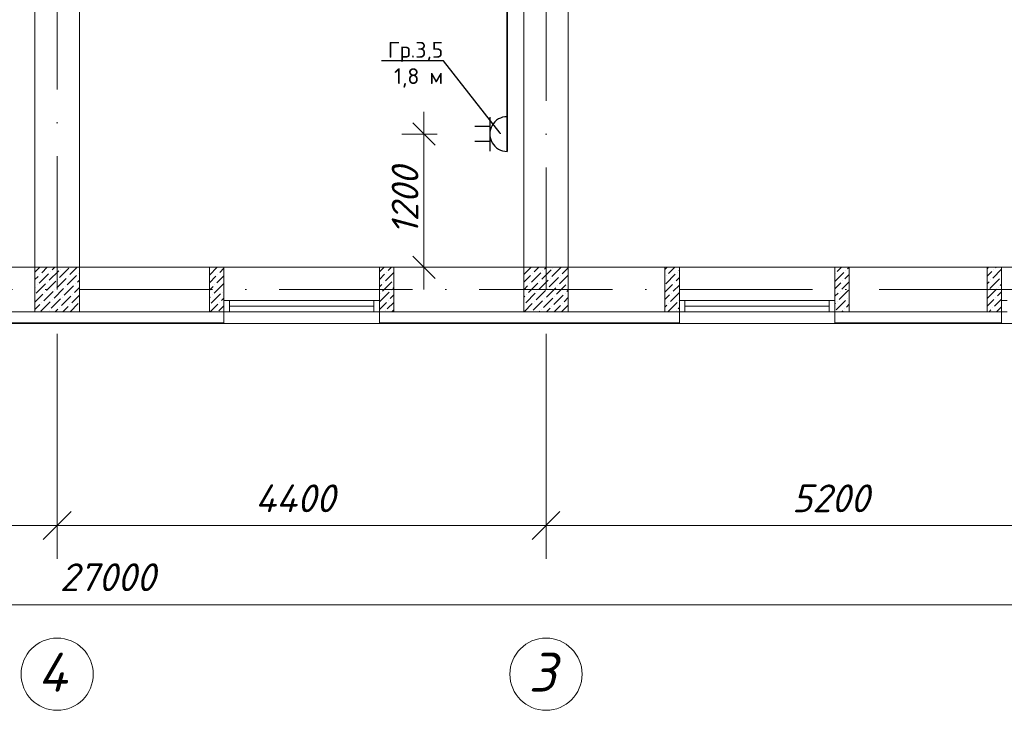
# Model space of a CAD drawing. Header units: millimetres. Extents: x 1114507 to 93926427, y 174473 to 817039.
# Tile 348 of 483: x 1794047 to 1802910, y 763038 to 769254. Entities that reach past the tile are written whole.
import ezdxf
from ezdxf import colors
from ezdxf.entities.mleader import LeaderData, LeaderLine
from ezdxf.math import Vec2, Vec3

# ---------------------------------------------------------------- set-up
doc = ezdxf.new("R2010")
doc.units = ezdxf.units.MM
doc.linetypes.add('ACAD_ISO10W100', pattern=[18, 12, -3, 0, -3])
for name, color, linetype, lineweight in [('PLAN', 250, 'Continuous', 25), ('размеры', 12, 'Continuous', 15), ('ТЕХНОЛОГИЯ', 36, 'Continuous', 18)]:
    doc.layers.add(name, color=color, linetype=linetype, lineweight=lineweight)
doc.layers.add('RAZMERNAR', color=152, linetype='Continuous')
doc.layers.add('ЭО', color=20, linetype='Continuous')
doc.styles.get("Standard").update_dxf_attribs({"font": 'isocpeui.ttf'})
doc.styles.add('X_ISO', font='isocpeui.ttf')
doc.styles.add('Суннат', font='ariali.ttf', dxfattribs={"height": 250})
doc.dimstyles.new('Санжар', dxfattribs={"dimtxt": 240, "dimasz": 200, "dimexe": 200, "dimexo": 200, "dimgap": 50, "dimtad": 1, "dimdec": 0, "dimtxsty": 'Standard', "dimblk": 'OBLIQUE', "dimcen": 2.5, "dimdle": 200, "dimclrd": 152, "dimclre": 152, "dimclrt": 152, "dimadec": 0, "dimazin": 0, "dimtfac": 1, "dimtdec": 0, "dimtmove": 0, "dimatfit": 3, "dimldrblk": 'OBLIQUE', "dimfxl": 0, "dimlwd": 0, "dimlwe": 0, "dimarcsym": 0})

# ---------------------------------------------------------------- blocks, each defined once
blk = doc.blocks.new('blokqav3mak')
at = {"color": 1, "linetype": 'ACAD_ISO10W100', "lineweight": 0, "ltscale": 100}
for p, q in [((1612766.4, 782425.1), (1612766.4, 766825.1)), ((1617166.4, 773325.1), (1617166.4, 766825.1)), ((1626766.4, 766825.1), (1599766.4, 766825.1))]:
    blk.add_line(p, q, dxfattribs=at)
at = {"lineweight": 0, "ltscale": 100}
for p, q in [((1612966.4, 773325.1), (1612966.4, 767025.1)), ((1616966.4, 773325.1), (1616966.4, 767025.1)), ((1612566.4, 772925.1), (1612566.4, 767025.1)), ((1617366.4, 772925.1), (1617366.4, 767025.1)), ((1611566.4, 767025.1), (1614136.4, 767025.1)), ((1614266.4, 767025.1), (1614266.4, 766625.1)), ((1615666.4, 767025.1), (1614266.4, 767025.1)), ((1615666.4, 767025.1), (1615666.4, 766625.1)), ((1615796.4, 767025.1), (1618366.4, 767025.1)), ((1618366.4, 767025.1), (1618366.4, 766625.1)), ((1619766.4, 767025.1), (1618366.4, 767025.1)), ((1619766.4, 767025.1), (1621266.4, 767025.1)), ((1619766.4, 767025.1), (1619766.4, 766625.1)), ((1621266.4, 767025.1), (1621266.4, 766625.1)), ((1622666.4, 767025.1), (1621266.4, 767025.1)), ((1611566.4, 766625.1), (1614266.4, 766625.1)), ((1615796.4, 766625.1), (1618236.4, 766625.1)), ((1619766.4, 766625.1), (1621266.4, 766625.1)), ((1615666.4, 766518.1), (1614266.4, 766518.1)), ((1619766.4, 766518.1), (1618366.4, 766518.1)), ((1622666.4, 766518.1), (1621266.4, 766518.1))]:
    blk.add_line(p, q, dxfattribs=at)
at = {"linetype": 'Continuous', "lineweight": 0, "ltscale": 100}
for p, q in [((1612566.4, 766981.7), (1612609.7, 767025.1)), ((1612603.1, 766883.7), (1612687.3, 766967.9)), ((1612611.5, 766959.5), (1612611.5, 766959.5)), ((1612628.3, 766976.3), (1612677.1, 767025.1)), ((1612695.7, 766909), (1612779.9, 766993.2)), ((1612704.1, 766984.8), (1612704.1, 766984.8)), ((1612720.9, 767001.6), (1612744.5, 767025.1)), ((1612788.3, 766934.2), (1612872.5, 767018.4)), ((1612796.7, 767010), (1612796.7, 767010)), ((1612880.9, 766959.5), (1612946.5, 767025.1)), ((1612956.7, 766967.9), (1612956.7, 766967.9)), ((1614136.4, 766953.8, 0), (1614207.6, 767025.1, 0)), ((1614212.1, 766962.2, 0), (1614212.1, 766962.2, 0)), ((1614228.9, 766979.1, 0), (1614266.4, 767016.5, 0)), ((1615666.4, 766983.2, 0), (1615708.2, 767025.1, 0)), ((1615666.4, 766915.9, 0), (1615712.7, 766962.2, 0)), ((1615721.1, 766903.3, 0), (1615796.4, 766978.5, 0)), ((1615729.5, 766979.1, 0), (1615729.5, 766979.1, 0)), ((1615746.4, 766995.9, 0), (1615775.6, 767025.1, 0)), ((1616967.2, 766959.5), (1617032.8, 767025.1)), ((1617034.6, 766892.2), (1617118.8, 766976.3)), ((1617043, 766967.9), (1617043, 766967.9)), ((1617059.9, 766984.8), (1617100.2, 767025.1)), ((1617127.2, 766917.4), (1617211.4, 767001.6)), ((1617135.6, 766993.2), (1617135.6, 766993.2)), ((1617152.5, 767010), (1617167.6, 767025.1)), ((1617219.8, 766942.7), (1617302.3, 767025.1)), ((1617228.2, 767018.4), (1617228.2, 767018.4)), ((1617312.4, 766967.9), (1617366.4, 767021.8)), ((1618236.4, 767004.2, 0), (1618257.2, 767025.1, 0)), ((1618244.8, 766878, 0), (1618329, 766962.2, 0)), ((1618270.1, 766970.6, 0), (1618324.6, 767025.1, 0)), ((1618345.9, 766979.1, 0), (1618345.9, 766979.1, 0)), ((1618362.7, 766995.9, 0), (1618366.4, 766999.5, 0)), ((1619766.4, 766898.9, 0), (1619846.5, 766979.1, 0)), ((1619770.7, 766970.6, 0), (1619770.7, 766970.6, 0)), ((1619787.5, 766987.5, 0), (1619825.2, 767025.1, 0)), ((1619854.9, 766920.1, 0), (1619896.4, 766961.6, 0)), ((1619863.3, 766995.9, 0), (1619863.3, 766995.9, 0)), ((1619880.1, 767012.7, 0), (1619892.5, 767025.1, 0)), ((1621136.4, 767012, 0), (1621149.5, 767025.1, 0)), ((1621136.4, 766944.6, 0), (1621179.2, 766987.5, 0)), ((1621187.6, 766928.6, 0), (1621266.4, 767007.3, 0)), ((1621196, 767004.3, 0), (1621196, 767004.3, 0)), ((1621212.9, 767021.2, 0), (1621216.8, 767025.1, 0)), ((1612566.4, 766914.4), (1612594.7, 766942.7)), ((1612577.8, 766791.1), (1612662, 766875.3)), ((1612670.4, 766816.4), (1612754.6, 766900.6)), ((1612678.9, 766892.2), (1612678.9, 766892.2)), ((1612763, 766841.6), (1612847.2, 766925.8)), ((1612771.5, 766917.4), (1612771.5, 766917.4)), ((1612855.7, 766866.9), (1612939.8, 766951.1)), ((1612864.1, 766942.7), (1612864.1, 766942.7)), ((1612931.4, 766875.3), (1612931.4, 766875.3)), ((1612948.3, 766892.2), (1612966.4, 766910.2)), ((1614136.4, 766886.5, 0), (1614195.3, 766945.4, 0)), ((1614178.4, 766793.8, 0), (1614262.6, 766878, 0)), ((1614186.8, 766869.6, 0), (1614186.8, 766869.6, 0)), ((1614203.7, 766886.5, 0), (1614266.4, 766949.1, 0)), ((1615666.4, 766848.5, 0), (1615687.4, 766869.6, 0)), ((1615695.9, 766810.7, 0), (1615780, 766894.9, 0)), ((1615704.3, 766886.5, 0), (1615704.3, 766886.5, 0)), ((1616966.4, 766891.3), (1617026.2, 766951.1)), ((1617009.3, 766799.5), (1617093.5, 766883.7)), ((1617017.8, 766875.3), (1617017.8, 766875.3)), ((1617102, 766824.8), (1617186.1, 766909)), ((1617110.4, 766900.6), (1617110.4, 766900.6)), ((1617194.6, 766850.1), (1617278.8, 766934.2)), ((1617203, 766925.8), (1617203, 766925.8)), ((1617287.2, 766875.3), (1617366.4, 766954.5)), ((1617295.6, 766951.1), (1617295.6, 766951.1)), ((1617362.9, 766883.7), (1617362.9, 766883.7)), ((1618236.4, 766936.9, 0), (1618236.4, 766937, 0)), ((1618236.4, 766802.2, 0), (1618303.8, 766869.6, 0)), ((1618253.3, 766953.8, 0), (1618253.3, 766953.8, 0)), ((1618320.6, 766886.5, 0), (1618320.6, 766886.5, 0)), ((1618337.5, 766903.3, 0), (1618366.4, 766932.2, 0)), ((1619766.4, 766831.6, 0), (1619821.2, 766886.5, 0)), ((1619829.6, 766827.5, 0), (1619896.4, 766894.2, 0)), ((1619838, 766903.3, 0), (1619838, 766903.3, 0)), ((1621136.4, 766877.3, 0), (1621154, 766894.9, 0)), ((1621162.4, 766835.9, 0), (1621246.6, 766920.1, 0)), ((1621170.8, 766911.7, 0), (1621170.8, 766911.7, 0)), ((1621255, 766861.2, 0), (1621266.4, 766872.6, 0)), ((1621263.4, 766937, 0), (1621263.4, 766937, 0)), ((1612566.4, 766847), (1612569.4, 766850.1)), ((1612566.4, 766712.3), (1612636.8, 766782.7)), ((1612586.2, 766866.9), (1612586.2, 766866.9)), ((1612645.2, 766723.8), (1612729.4, 766808)), ((1612653.6, 766799.5), (1612653.6, 766799.5)), ((1612737.8, 766749), (1612822, 766833.2)), ((1612746.2, 766824.8), (1612746.2, 766824.8)), ((1612830.4, 766774.3), (1612914.6, 766858.5)), ((1612838.8, 766850.1), (1612838.8, 766850.1)), ((1612906.2, 766782.7), (1612906.2, 766782.7)), ((1612923, 766799.5), (1612966.4, 766842.9)), ((1614136.4, 766819.1, 0), (1614170, 766852.8, 0)), ((1614153.2, 766701.2, 0), (1614237.4, 766785.4, 0)), ((1614254.2, 766802.3, 0), (1614254.2, 766802.3, 0)), ((1615670.6, 766718.1, 0), (1615754.8, 766802.3, 0)), ((1615679, 766793.8, 0), (1615679, 766793.8, 0)), ((1615771.6, 766819.1, 0), (1615771.6, 766819.1, 0)), ((1615788.5, 766835.9, 0), (1615796.4, 766843.8, 0)), ((1616966.4, 766823.9), (1617000.9, 766858.5)), ((1616984.1, 766706.9), (1617068.3, 766791.1)), ((1616992.5, 766782.7), (1616992.5, 766782.7)), ((1617076.7, 766732.2), (1617160.9, 766816.4)), ((1617085.1, 766808), (1617085.1, 766808)), ((1617169.3, 766757.4), (1617253.5, 766841.6)), ((1617177.7, 766833.2), (1617177.7, 766833.2)), ((1617261.9, 766782.7), (1617346.1, 766866.9)), ((1617270.3, 766858.5), (1617270.3, 766858.5)), ((1617337.7, 766791.1), (1617337.7, 766791.1)), ((1617354.5, 766808), (1617366.4, 766819.8)), ((1618286.9, 766718.1, 0), (1618366.4, 766797.5, 0)), ((1618295.4, 766793.8, 0), (1618295.4, 766793.8, 0)), ((1618312.2, 766810.7, 0), (1618366.4, 766864.8, 0)), ((1619766.4, 766764.2, 0), (1619796, 766793.8, 0)), ((1619804.4, 766734.9, 0), (1619888.6, 766819.1, 0)), ((1619812.8, 766810.7, 0), (1619812.8, 766810.7, 0)), ((1621137.1, 766743.3, 0), (1621221.3, 766827.5, 0)), ((1621145.5, 766819.1, 0), (1621145.5, 766819.1, 0)), ((1621229.7, 766768.6, 0), (1621266.4, 766805.2, 0)), ((1621238.1, 766844.4, 0), (1621238.1, 766844.4, 0)), ((1612566.4, 766644.9), (1612611.5, 766690.1)), ((1612619.9, 766631.2), (1612704.1, 766715.4)), ((1612628.3, 766706.9), (1612628.3, 766706.9)), ((1612712.5, 766656.4), (1612796.7, 766740.6)), ((1612720.9, 766732.2), (1612720.9, 766732.2)), ((1612805.1, 766681.7), (1612889.3, 766765.9)), ((1612813.6, 766757.4), (1612813.6, 766757.4)), ((1612880.9, 766690.1), (1612880.9, 766690.1)), ((1612883.3, 766625.1), (1612956.7, 766698.5)), ((1612897.7, 766706.9), (1612966.4, 766775.5)), ((1614136.4, 766751.8, 0), (1614144.8, 766760.2, 0)), ((1614144.4, 766625.1, 0), (1614212.1, 766692.8, 0)), ((1614161.6, 766777, 0), (1614161.6, 766777, 0)), ((1614228.9, 766709.7, 0), (1614228.9, 766709.7, 0)), ((1614245.8, 766726.5, 0), (1614266.4, 766747.1, 0)), ((1615666.4, 766646.5, 0), (1615729.5, 766709.7, 0)), ((1615738, 766650.7, 0), (1615796.4, 766709.1, 0)), ((1615746.4, 766726.5, 0), (1615746.4, 766726.5, 0)), ((1615763.2, 766743.3, 0), (1615796.4, 766776.5, 0)), ((1616966.4, 766756.5), (1616975.7, 766765.9)), ((1616967.2, 766690.1), (1616967.2, 766690.1)), ((1616969.6, 766625.1), (1617043, 766698.5)), ((1617051.4, 766639.6), (1617135.6, 766723.8)), ((1617059.9, 766715.4), (1617059.9, 766715.4)), ((1617144, 766664.8), (1617228.2, 766749)), ((1617152.5, 766740.6), (1617152.5, 766740.6)), ((1617236.7, 766690.1), (1617320.8, 766774.3)), ((1617245.1, 766765.9), (1617245.1, 766765.9)), ((1617312.4, 766698.5), (1617312.4, 766698.5)), ((1617329.3, 766715.4), (1617366.4, 766752.4)), ((1618236.4, 766734.8, 0), (1618278.5, 766777, 0)), ((1618261.7, 766625.5, 0), (1618345.9, 766709.7, 0)), ((1618270.1, 766701.2, 0), (1618270.1, 766701.2, 0)), ((1618362.7, 766726.5, 0), (1618362.7, 766726.5, 0)), ((1619766.4, 766696.9, 0), (1619770.7, 766701.2, 0)), ((1619779.1, 766642.3, 0), (1619863.3, 766726.5, 0)), ((1619787.5, 766718.1, 0), (1619787.5, 766718.1, 0)), ((1619871.7, 766667.6, 0), (1619896.4, 766692.2, 0)), ((1619880.1, 766743.3, 0), (1619880.1, 766743.3, 0)), ((1621136.4, 766675.2, 0), (1621196, 766734.9, 0)), ((1621204.5, 766676, 0), (1621266.4, 766737.9, 0)), ((1621212.9, 766751.8, 0), (1621212.9, 766751.8, 0)), ((1612695.7, 766639.6), (1612695.7, 766639.6)), ((1612748.6, 766625.1), (1612771.5, 766648)), ((1612788.3, 766664.8), (1612788.3, 766664.8)), ((1612815.9, 766625.1), (1612864.1, 766673.3)), ((1612965.1, 766639.6), (1612966.4, 766640.8)), ((1614220.5, 766633.9, 0), (1614266.4, 766679.7, 0)), ((1615721.1, 766633.9, 0), (1615721.1, 766633.9, 0)), ((1615779.7, 766625.1, 0), (1615796.4, 766641.8, 0)), ((1617104.3, 766625.1), (1617110.4, 766631.2)), ((1617127.2, 766648), (1617127.2, 766648)), ((1617171.7, 766625.1), (1617203, 766656.4)), ((1617219.8, 766673.3), (1617219.8, 766673.3)), ((1617239, 766625.1), (1617295.6, 766681.7)), ((1617306.4, 766625.1), (1617366.4, 766685.1)), ((1618236.4, 766667.5, 0), (1618253.3, 766684.4, 0)), ((1618337.5, 766633.9, 0), (1618337.5, 766633.9, 0)), ((1618354.3, 766650.7, 0), (1618366.4, 766662.8, 0)), ((1619829.3, 766625.1, 0), (1619838, 766633.9, 0)), ((1619854.9, 766650.7, 0), (1619854.9, 766650.7, 0)), ((1621153.6, 766625.1, 0), (1621170.8, 766642.3, 0)), ((1621187.6, 766659.1, 0), (1621187.6, 766659.1, 0)), ((1621220.9, 766625.1, 0), (1621263.4, 766667.6, 0))]:
    blk.add_line(p, q, dxfattribs=at)
at = {"color": 5, "lineweight": 0}
for p, q in [((1614266.4, 766725.1), (1614316.4, 766725.1)), ((1614266.4, 766625.1), (1614266.4, 766725.1)), ((1615616.4, 766725.1), (1614316.4, 766725.1)), ((1614316.4, 766725.1), (1614316.4, 766625.1)), ((1615666.4, 766725.1), (1615616.4, 766725.1)), ((1615616.4, 766725.1), (1615616.4, 766625.1)), ((1615666.4, 766625.1), (1615666.4, 766725.1)), ((1618366.4, 766725.1), (1618416.4, 766725.1)), ((1618366.4, 766625.1), (1618366.4, 766725.1)), ((1619716.4, 766725.1), (1618416.4, 766725.1)), ((1618416.4, 766725.1), (1618416.4, 766625.1)), ((1619766.4, 766725.1), (1619716.4, 766725.1)), ((1619716.4, 766725.1), (1619716.4, 766625.1)), ((1619766.4, 766625.1), (1619766.4, 766725.1)), ((1621266.4, 766725.1), (1621316.4, 766725.1)), ((1621266.4, 766625.1), (1621266.4, 766725.1)), ((1614316.4, 766625.1), (1614266.4, 766625.1)), ((1615616.4, 766675.1), (1614316.4, 766675.1)), ((1615616.4, 766625.1), (1614316.4, 766625.1)), ((1615616.4, 766625.1), (1615666.4, 766625.1)), ((1618416.4, 766625.1), (1618366.4, 766625.1)), ((1619716.4, 766675.1), (1618416.4, 766675.1)), ((1619716.4, 766625.1), (1618416.4, 766625.1)), ((1619716.4, 766625.1), (1619766.4, 766625.1)), ((1621316.4, 766625.1), (1621266.4, 766625.1))]:
    blk.add_line(p, q, dxfattribs=at)
at = {"color": 252, "lineweight": 0, "ltscale": 100}
for p, q in [((1614266.4, 766625.1), (1614266.4, 766517.3)), ((1615666.4, 766625.1), (1615666.4, 766518.1)), ((1618366.4, 766625.1), (1618366.4, 766518.1)), ((1619766.4, 766625.1), (1619766.4, 766518.1)), ((1621266.4, 766625.1), (1621266.4, 766518.1)), ((1611566.4, 766518.1), (1614266.4, 766518.1)), ((1615666.4, 766518.1), (1618366.4, 766518.1)), ((1621266.4, 766518.1), (1619766.4, 766518.1))]:
    blk.add_line(p, q, dxfattribs=at)
at = {"color": 32, "lineweight": 0, "ltscale": 100}
for p, q in [((1611566.4, 766525.1), (1614266.4, 766525.1)), ((1615666.4, 766525.1), (1618366.4, 766525.1)), ((1621266.4, 766525.1), (1619766.4, 766525.1))]:
    blk.add_line(p, q, dxfattribs=at)
at = {"color": 0, "linetype": 'ByBlock', "lineweight": 0}
for p, q in [((1612891.4, 764825.9), (1612641.4, 764575.9)), ((1612641.4, 764575.9), (1612891.4, 764825.9)), ((1617041.4, 764575.9), (1617291.4, 764825.9)), ((1617291.4, 764825.9), (1617041.4, 764575.9))]:
    blk.add_line(p, q, dxfattribs=at)
at = {"layer": 'PLAN', "color": 158, "lineweight": 0}
for centre in [(1612766.4, 763362.5), (1617166.4, 763362.5)]:
    blk.add_circle(centre, 324.9, dxfattribs=at)
at = {"layer": 'RAZMERNAR', "lineweight": 0, "ltscale": 100}
for p, q in [((1612766.4, 766425.1), (1612766.4, 764400.9)), ((1612766.4, 766425.1), (1612766.4, 764400.9)), ((1617166.4, 766425.1), (1617166.4, 764400.9)), ((1617166.4, 766425.1), (1617166.4, 764400.9)), ((1612916.4, 764700.9), (1603016.4, 764700.9)), ((1617316.4, 764700.9), (1612616.4, 764700.9)), ((1622516.4, 764700.9), (1617016.4, 764700.9)), ((1626916.4, 763987.4), (1599616.4, 763987.4))]:
    blk.add_line(p, q, dxfattribs=at)
at = {"layer": 'размеры', "lineweight": 0, "ltscale": 5}
for p, q in [((1612966.4, 767025.1), (1612566.4, 767025.1)), ((1612566.4, 767025.1), (1612566.4, 766625.1)), ((1612966.4, 766625.1), (1612966.4, 767025.1)), ((1614266.4, 767025.1), (1614136.4, 767025.1)), ((1614136.4, 767025.1), (1614136.4, 766625.1)), ((1614266.4, 766625.1), (1614266.4, 767025.1)), ((1615796.4, 767025.1), (1615666.4, 767025.1)), ((1615666.4, 767025.1), (1615666.4, 766625.1)), ((1615796.4, 766625.1), (1615796.4, 767025.1)), ((1617366.4, 767025.1), (1616966.4, 767025.1)), ((1616966.4, 767025.1), (1616966.4, 766625.1)), ((1617366.4, 766625.1), (1617366.4, 767025.1)), ((1618366.4, 767025.1), (1618236.4, 767025.1)), ((1618236.4, 767025.1), (1618236.4, 766625.1)), ((1618366.4, 766625.1), (1618366.4, 767025.1)), ((1619896.4, 767025.1), (1619766.4, 767025.1)), ((1619766.4, 767025.1), (1619766.4, 766625.1)), ((1619896.4, 766625.1), (1619896.4, 767025.1)), ((1621266.4, 767025.1), (1621136.4, 767025.1)), ((1621136.4, 767025.1), (1621136.4, 766625.1)), ((1621266.4, 766625.1), (1621266.4, 767025.1)), ((1612566.4, 766625.1), (1612966.4, 766625.1)), ((1614136.4, 766625.1), (1614266.4, 766625.1)), ((1615666.4, 766625.1), (1615796.4, 766625.1)), ((1616966.4, 766625.1), (1617366.4, 766625.1)), ((1618236.4, 766625.1), (1618366.4, 766625.1)), ((1619766.4, 766625.1), (1619896.4, 766625.1)), ((1621136.4, 766625.1), (1621266.4, 766625.1))]:
    blk.add_line(p, q, dxfattribs=at)
at = {"layer": 'ТЕХНОЛОГИЯ', "color": 152, "linetype": 'ByBlock', "lineweight": 0, "ltscale": 100}
for p, q in [((1614266.4, 766674.3), (1614266.4, 766624.3)), ((1615666.4, 766674.3), (1615666.4, 766624.3))]:
    blk.add_line(p, q, dxfattribs=at)
at = {"layer": 'PLAN', "lineweight": 0}
for s, p in [('4', (1612590.1, 763205.3)), ('3', (1617008.9, 763205.3))]:
    blk.add_text(s, height=350, dxfattribs=at).set_placement(p)
at = {"layer": 'RAZMERNAR', "lineweight": 0}
for s, p in [('4400', (1614548, 764820.9)), ('5200', (1619380.5, 764820.9)), ('27000', (1612789.8, 764110.6))]:
    blk.add_text(s, height=250, dxfattribs=at).set_placement(p)
blk = doc.blocks.new('_Oblique')
at = {"color": 0, "linetype": 'ByBlock', "lineweight": -2}
blk.add_line((-0.5, -0.5), (0.5, 0.5), dxfattribs=at)
blk = doc.blocks.new('*D1858')
at = {"color": 152, "linetype": 'Continuous', "lineweight": 0, "ltscale": 100, "transparency": 16777216}
for p, q in [((1793285.7, 766825.1), (1793285.7, 768425.1)), ((1793405.7, 768225.1), (1793085.7, 768225.1)), ((1793405.7, 767025.1), (1793085.7, 767025.1))]:
    blk.add_line(p, q, dxfattribs=at)
at = {"layer": 'Defpoints', "color": 0, "lineweight": 35, "ltscale": 100, "transparency": 16777216}
for p in [(1793285.7, 768225.1), (1794184.7, 768225.1), (1794184.7, 767025.1)]:
    blk.add_point(p, dxfattribs=at)
at = {"color": 152, "lineweight": 0, "ltscale": 100, "transparency": 16777216, "xscale": 200, "yscale": 200, "zscale": 200}
for p, rotation in [((1793285.7, 768225.1), 90), ((1793285.7, 767025.1), 270)]:
    blk.add_blockref('_Oblique', p, dxfattribs=dict(at, rotation=rotation))
at = {"color": 152, "lineweight": 35, "ltscale": 100, "transparency": 16777216, "insert": (1793115.7, 767625.1), "char_height": 240, "attachment_point": 5, "rotation": 90, "bg_fill": 3, "box_fill_scale": 1.1, "bg_fill_color": 256, "bg_fill_true_color": 13158600, "bg_fill_transparency": 0}
blk.add_mtext('1200', dxfattribs=at)
blk = doc.blocks.new('ауцп')
at = {"color": 152, "lineweight": 30, "ltscale": 60, "true_color": 0x006edd}
blk.add_line((3357036.7, 1654646.7), (3357036.7, 1654921), dxfattribs=at)
at = {"layer": 'ЭО', "color": 152, "lineweight": 30, "ltscale": 10, "true_color": 0x006edd}
for p, q in [((3356896.4, 1654643.7), (3356896.4, 1654923.7)), ((3357036.7, 1654844.3), (3357158.3, 1654844.3)), ((3357036.7, 1654722.9), (3357158.3, 1654722.9))]:
    blk.add_line(p, q, dxfattribs=at)
blk.add_arc((3356896.7, 1654783.7), 140, 269.89639, 90.10361, dxfattribs=at)
blk = doc.blocks.new('*D1857')
at = {"color": 152, "linetype": 'Continuous', "lineweight": 0, "ltscale": 100, "transparency": 16777216}
for p, q in [((1797685.7, 766825.1), (1797685.7, 768425.1)), ((1797805.7, 768225.1), (1797485.7, 768225.1)), ((1797805.7, 767025.1), (1797485.7, 767025.1))]:
    blk.add_line(p, q, dxfattribs=at)
at = {"layer": 'Defpoints', "color": 0, "lineweight": 35, "ltscale": 100, "transparency": 16777216}
for p in [(1797685.7, 768225.1), (1798584.7, 768225.1), (1798584.7, 767025.1)]:
    blk.add_point(p, dxfattribs=at)
at = {"color": 152, "lineweight": 0, "ltscale": 100, "transparency": 16777216, "xscale": 200, "yscale": 200, "zscale": 200}
for p, rotation in [((1797685.7, 768225.1), 90), ((1797685.7, 767025.1), 270)]:
    blk.add_blockref('_Oblique', p, dxfattribs=dict(at, rotation=rotation))
at = {"color": 152, "lineweight": 35, "ltscale": 100, "transparency": 16777216, "insert": (1797515.7, 767625.1), "char_height": 240, "attachment_point": 5, "rotation": 90, "bg_fill": 3, "box_fill_scale": 1.1, "bg_fill_color": 256, "bg_fill_true_color": 13158600, "bg_fill_transparency": 0}
blk.add_mtext('1200', dxfattribs=at)
blk = doc.blocks.new('_Dot')
at = {"color": 0, "linetype": 'ByBlock', "lineweight": -2}
blk.add_line((-0.5, 0), (-1, 0), dxfattribs=at)
at = {"color": 0, "linetype": 'ByBlock', "const_width": 0.5}
blk.add_lwpolyline([(-0.25, 0, 1), (0.25, 0, 1)], format="xyb", close=True, dxfattribs=at)

msp = doc.modelspace()

# ---------------------------------------------------------------- linework, layer by layer
at = {"color": 0, "lineweight": 35, "ltscale": 100}
msp.add_line((1798434.7, 772775.1), (1798434.7, 768069.1), dxfattribs=at)

# ---------------------------------------------------------------- block references
at = {"color": 0}
msp.add_blockref('blokqav3mak', (181618.3, 0), dxfattribs=at)
at = {"lineweight": 30, "xscale": 1.114080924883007, "yscale": 1.114080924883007, "zscale": 1.114080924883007, "rotation": 180}
msp.add_blockref('ауцп', (5538288.9, 2611788.1), dxfattribs=at)

# ---------------------------------------------------------------- texts
at = {"color": 0, "insert": (1658556.4, 769145.4), "char_height": 200, "width": 5434.652, "attachment_point": 1, "style": 'Суннат'}
msp.add_mtext('\\pi1694.65184;{\\fISOCPEUR|b0|i0|c204|p34;\\LВвод от солнечных панелей к \\fISOCPEUR|b0|i0|c0|p34;\\P\\pi3194.65184;\\fISOCPEUR|b0|i0|c204|p34;инвертор с крыши }', dxfattribs=at)

# ---------------------------------------------------------------- next in the draw order: dimensions: what is measured, and where the dimension line sits
at = {"color": 0, "lineweight": 35, "ltscale": 100}
for base, p1, p2, picture, middle in [((1793285.7, 768225.1), (1794184.7, 767025.1), (1794184.7, 768225.1), '*D1858', (1793115.7, 767625.1)), ((1797685.7, 768225.1), (1798584.7, 767025.1), (1798584.7, 768225.1), '*D1857', (1797515.7, 767625.1))]:
    dim = msp.add_linear_dim(base=base, p1=p1, p2=p2, angle=270, dimstyle='Санжар', override={"dimfxl": 120, "dimfxlon": 1, "dimtfill": 1, "dimarcsym": 1}, dxfattribs=at)
    dim.commit()
    dim.dimension.update_dxf_attribs({"geometry": picture, "text_midpoint": middle})

# ---------------------------------------------------------------- next in the draw order: leaders
at = {"lineweight": 0}
ml = msp.add_multileader_mtext('Standard', dxfattribs=at)
ml.set_content('{\\fISOCPEUR|b0|i0|c204|p34;Гр.3,5\\P1,8 м}', color=256, style='X_ISO')
ml.set_leader_properties()
ml.set_arrow_properties(name='DOT')
ml.build(insert=Vec2(0, 0))
ml.multileader.update_dxf_attribs({"text_left_attachment_type": 6, "text_right_attachment_type": 6, "dogleg_length": 0.36, "arrow_head_size": 5.68})
ctx = ml.context
ctx.base_point, ctx.char_height, ctx.arrow_head_size, ctx.landing_gap_size, ctx.plane_origin = Vec3(1797397.6, 768883.7), 142.116, 5.68, 0.568, Vec3(1799466.8, 769027.5)
ctx.left_attachment, ctx.right_attachment, ctx.text_align_type = 6, 6, 2
notes = []
notes.append((ctx, [(0, (1, 1, 0), (1797860.9, 768883.7), (-1, 0), 0.36, [(0, [(1798376.7, 768228.7)], 0, [])])]))
ctx.mtext.insert, ctx.mtext.rotation, ctx.mtext.width, ctx.mtext.alignment, ctx.mtext.flow_direction = Vec3(1797860, 769054.2), 6.283185, 1220.836, 3, 5
for ctx, leaders in notes:
    for number, flags, end, landing, length, lines in leaders:
        leader = LeaderData()
        leader.index, (leader.has_last_leader_line, leader.has_dogleg_vector, leader.attachment_direction) = number, flags
        leader.last_leader_point, leader.dogleg_vector, leader.dogleg_length = Vec3(end), Vec3(landing), length
        for number, points, colour, breaks in lines:
            line = LeaderLine()
            line.index, line.vertices, line.color, line.breaks = number, Vec3.list(points), colors.encode_raw_color(colour), breaks
            leader.lines.append(line)
        ctx.leaders.append(leader)

doc.saveas('drawing.dxf')
